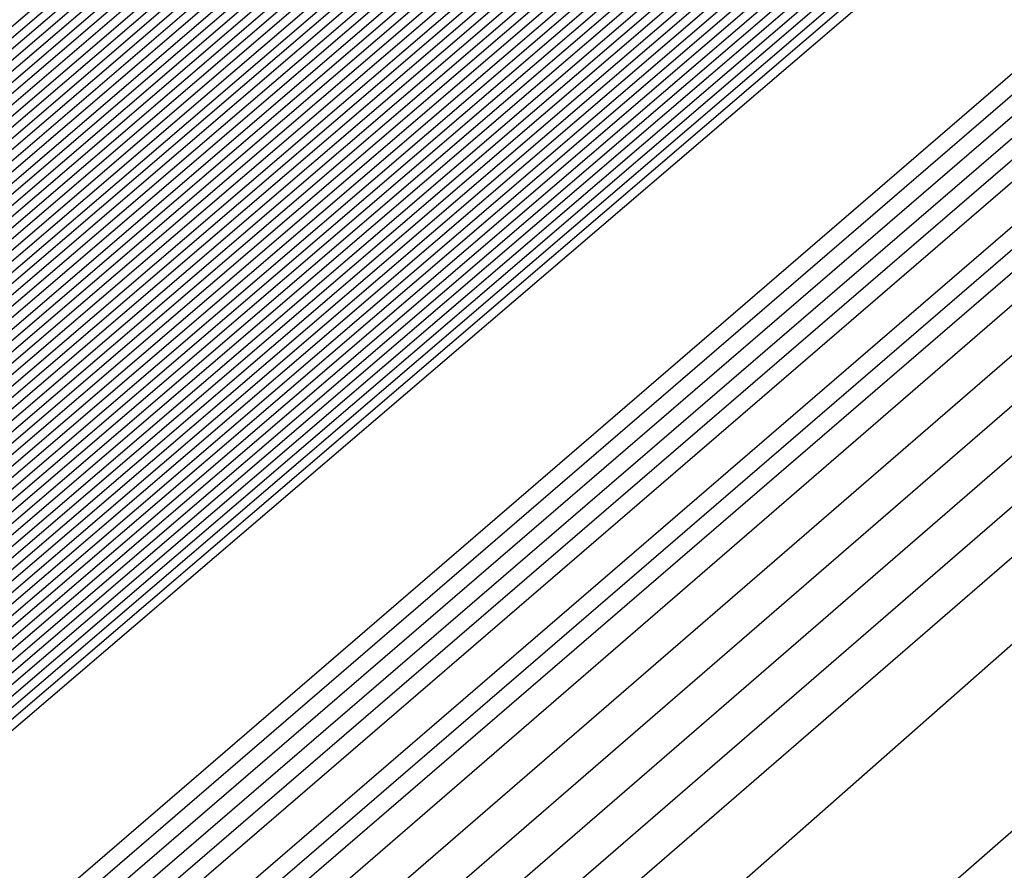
# Model space of a CAD drawing. Extents: x 3249832 to 3255657, y 13789405 to 13793316.
# Tile 1056 of 1056: x 3253213.581 to 3253213.789, y 13791261.451 to 13791261.631. Entities that reach past the tile are written whole.
import ezdxf

# ---------------------------------------------------------------- set-up
doc = ezdxf.new("R2010")
doc.units = 0
doc.header["$LTSCALE"] = 100
doc.header["$MEASUREMENT"] = 0
for name, color, linetype in [('GRATIO_03231_CON', 1, 'CONTINUOUS'), ('GRATIO_0323_ICON', 1, 'CONTINUOUS'), ('TARGETS_EAST', 7, 'CONTINUOUS')]:
    doc.layers.add(name, color=color, linetype=linetype)

# ---------------------------------------------------------------- blocks, each defined once
blk = doc.blocks.new('Gratio_032316_contours')
at = {"layer": 'GRATIO_03231_CON', "color": 5, "linetype": 'Continuous', "flags": 128}
for points in [[(3253294.02117, 13791331.04278), (3253275.51252, 13791314.84857), (3253259.74641, 13791301.11971), (3253250.90118, 13791293.4869), (3253247.60749, 13791290.71421), (3253247.10911, 13791290.34906), (3253246.71171, 13791290.01217), (3253243.96878, 13791287.61762), (3253236.49572, 13791281.15281), (3253223.09361, 13791269.61112), (3253207.30623, 13791256.00981), (3253193.86302, 13791244.37213), (3253186.31196, 13791237.71784), (3253183.47503, 13791235.05279)], [(3253293.83167, 13791330.88045), (3253275.39736, 13791314.75135), (3253259.6945, 13791301.07777), (3253250.88464, 13791293.47583), (3253247.60402, 13791290.71447), (3253247.10757, 13791290.35085), (3253246.69656, 13791290.00204), (3253243.85762, 13791287.52479), (3253236.12374, 13791280.8358), (3253222.25472, 13791268.89288), (3253205.91767, 13791254.81834), (3253192.00653, 13791242.77561), (3253184.19264, 13791235.88971), (3253181.25697, 13791233.1319)], [(3253293.64218, 13791330.71812), (3253275.28219, 13791314.65413), (3253259.64258, 13791301.03582), (3253250.8681, 13791293.46475), (3253247.60055, 13791290.71473), (3253247.10604, 13791290.35265), (3253246.68141, 13791289.99191), (3253243.74646, 13791287.43197), (3253235.75176, 13791280.51879), (3253221.41583, 13791268.17464), (3253204.52912, 13791253.62687), (3253190.15004, 13791241.1791), (3253182.07332, 13791234.06158)], [(3253293.45268, 13791330.55578), (3253275.16702, 13791314.55691), (3253259.59067, 13791300.99388), (3253250.85155, 13791293.45368), (3253247.59708, 13791290.71499), (3253247.10451, 13791290.35445), (3253246.66626, 13791289.98178), (3253243.6353, 13791287.33914), (3253235.37978, 13791280.20179), (3253220.57694, 13791267.4564), (3253203.14057, 13791252.4354), (3253188.29355, 13791239.58258), (3253179.954, 13791232.23346)], [(3253308.44452, 13791343.76579), (3253293.07368, 13791330.23112), (3253274.93669, 13791314.36246), (3253259.48684, 13791300.90999), (3253250.81847, 13791293.43152), (3253247.59013, 13791290.71551), (3253247.10144, 13791290.35804), (3253246.63595, 13791289.96152), (3253243.41298, 13791287.15349), (3253234.63582, 13791279.56777), (3253218.89917, 13791266.01993), (3253200.36346, 13791250.05246), (3253184.58057, 13791236.38955), (3253175.71733, 13791228.58423), (3253172.40047, 13791225.5046), (3253171.87167, 13791224.84758), (3253171.83099, 13791224.68776), (3253171.81192, 13791224.61054), (3253171.80631, 13791224.57903), (3253171.80709, 13791224.56196), (3253171.81141, 13791224.55077), (3253171.8175, 13791224.5425)], [(3253308.192, 13791343.54795), (3253292.88418, 13791330.06879), (3253274.82152, 13791314.26524), (3253259.43492, 13791300.86805), (3253250.80192, 13791293.42045), (3253247.58666, 13791290.71576), (3253247.09991, 13791290.35984), (3253246.63023, 13791289.95949), (3253243.37731, 13791287.12548), (3253234.5186, 13791279.46953), (3253219.10173, 13791266.20888), (3253203.65505, 13791252.98282), (3253196.57706, 13791247.03615)], [(3253307.93948, 13791343.33011), (3253292.69468, 13791329.90645), (3253274.70635, 13791314.16802), (3253259.38301, 13791300.82611), (3253250.78538, 13791293.40937), (3253247.58319, 13791290.71602), (3253247.09838, 13791290.36164), (3253246.63006, 13791289.96223), (3253243.38596, 13791287.13554), (3253234.55099, 13791279.49977), (3253219.17525, 13791266.27429), (3253203.76972, 13791253.08339), (3253196.71057, 13791247.15255)], [(3253307.68696, 13791343.11228), (3253292.50518, 13791329.74412), (3253274.59119, 13791314.0708), (3253259.33109, 13791300.78416), (3253250.76884, 13791293.3983), (3253247.57972, 13791290.71628), (3253247.09685, 13791290.36343), (3253246.62988, 13791289.96496), (3253243.39462, 13791287.1456), (3253234.58339, 13791279.53), (3253219.24877, 13791266.33971), (3253203.88439, 13791253.18397), (3253196.84408, 13791247.26894)], [(3253307.18192, 13791342.67661), (3253292.12619, 13791329.41946), (3253274.36086, 13791313.87636), (3253259.22726, 13791300.70028), (3253250.73575, 13791293.37615), (3253247.57277, 13791290.7168), (3253247.09378, 13791290.36703), (3253246.62953, 13791289.97042), (3253243.41193, 13791287.16573), (3253234.64818, 13791279.59048), (3253219.39582, 13791266.47055), (3253204.11372, 13791253.38512), (3253197.11109, 13791247.50173)], [(3253306.9294, 13791342.45877), (3253291.93669, 13791329.25712), (3253274.24569, 13791313.77914), (3253259.17535, 13791300.65833), (3253250.71921, 13791293.36507), (3253247.5693, 13791290.71706), (3253247.09225, 13791290.36882), (3253246.62935, 13791289.97315), (3253243.42058, 13791287.17579), (3253234.68057, 13791279.62072), (3253219.46933, 13791266.53596), (3253204.22838, 13791253.4857), (3253197.2446, 13791247.61813)], [(3253306.67688, 13791342.24094), (3253291.74719, 13791329.09479), (3253274.13052, 13791313.68192), (3253259.12343, 13791300.61639), (3253250.70267, 13791293.354), (3253247.56583, 13791290.71731), (3253247.09072, 13791290.37062), (3253246.62918, 13791289.97588), (3253243.42924, 13791287.18585), (3253234.71297, 13791279.65096), (3253219.54285, 13791266.60138), (3253204.34305, 13791253.58627), (3253197.37811, 13791247.73453)], [(3253306.42436, 13791342.0231), (3253291.55769, 13791328.93246), (3253274.01535, 13791313.58469), (3253259.07151, 13791300.57445), (3253250.68613, 13791293.34292), (3253247.56236, 13791290.71757), (3253247.08919, 13791290.37242), (3253246.629, 13791289.97862), (3253243.43789, 13791287.19591), (3253234.74536, 13791279.68119), (3253219.61637, 13791266.6668), (3253204.45771, 13791253.68685), (3253197.51162, 13791247.85092)], [(3253305.91932, 13791341.58743), (3253291.17869, 13791328.60779), (3253273.78502, 13791313.39025), (3253258.96768, 13791300.49056), (3253250.65304, 13791293.32077), (3253247.55541, 13791290.71809), (3253247.08612, 13791290.37601), (3253246.62865, 13791289.98408), (3253243.4552, 13791287.21604), (3253234.81015, 13791279.74167), (3253219.76341, 13791266.79763), (3253204.68704, 13791253.888), (3253197.77863, 13791248.08372)], [(3253305.6668, 13791341.36959), (3253290.98919, 13791328.44546), (3253273.66985, 13791313.29303), (3253258.91577, 13791300.44861), (3253250.6365, 13791293.30969), (3253247.55194, 13791290.71835), (3253247.08459, 13791290.37781), (3253246.62848, 13791289.98681), (3253243.46386, 13791287.2261), (3253234.84255, 13791279.77191), (3253219.83693, 13791266.86305), (3253204.80171, 13791253.98858), (3253197.91214, 13791248.20012)], [(3253305.41428, 13791341.15176), (3253290.79969, 13791328.28313), (3253273.55469, 13791313.19581), (3253258.86385, 13791300.40667), (3253250.61995, 13791293.29862), (3253247.54847, 13791290.71861), (3253247.08306, 13791290.3796), (3253246.6283, 13791289.98954), (3253243.47251, 13791287.23616), (3253234.87494, 13791279.80214), (3253219.91045, 13791266.92847), (3253204.91637, 13791254.08915), (3253198.04565, 13791248.31651)], [(3253305.16176, 13791340.93392), (3253290.6102, 13791328.1208), (3253273.43952, 13791313.09859), (3253258.81194, 13791300.36473), (3253250.60341, 13791293.28754), (3253247.545, 13791290.71886), (3253247.08152, 13791290.3814), (3253246.62812, 13791289.99227), (3253243.48117, 13791287.24622), (3253234.90734, 13791279.83238), (3253219.98397, 13791266.99388), (3253205.03104, 13791254.18973), (3253198.17916, 13791248.43291)], [(3253304.65672, 13791340.49825), (3253290.2312, 13791327.79613), (3253273.20919, 13791312.90414), (3253258.70811, 13791300.28084), (3253250.57033, 13791293.26539), (3253247.53805, 13791290.71938), (3253247.07846, 13791290.385), (3253246.62777, 13791289.99774), (3253243.49848, 13791287.26634), (3253234.97213, 13791279.89286), (3253220.13101, 13791267.12472), (3253205.26037, 13791254.39088), (3253198.44617, 13791248.6657)], [(3253304.4042, 13791340.28041), (3253290.0417, 13791327.6338), (3253273.09402, 13791312.80692), (3253258.65619, 13791300.2389), (3253250.55378, 13791293.25432), (3253247.53458, 13791290.71964), (3253247.07693, 13791290.38679), (3253246.6276, 13791290.00047), (3253243.50713, 13791287.2764), (3253235.00453, 13791279.9231), (3253220.20453, 13791267.19013), (3253205.37503, 13791254.49146), (3253198.57968, 13791248.7821)], [(3253304.15168, 13791340.06258), (3253289.8522, 13791327.47147), (3253272.97886, 13791312.7097), (3253258.60428, 13791300.19695), (3253250.53724, 13791293.24324), (3253247.53111, 13791290.7199), (3253247.07539, 13791290.38859), (3253246.62742, 13791290.0032), (3253243.51579, 13791287.28647), (3253235.03692, 13791279.95333), (3253220.27805, 13791267.25555), (3253205.4897, 13791254.59203), (3253198.71319, 13791248.8985)], [(3253303.89916, 13791339.84474), (3253289.6627, 13791327.30914), (3253272.86369, 13791312.61248), (3253258.55236, 13791300.15501), (3253250.5207, 13791293.23216), (3253247.52764, 13791290.72015), (3253247.07386, 13791290.39039), (3253246.62724, 13791290.00593), (3253243.52444, 13791287.29653), (3253235.06932, 13791279.98357), (3253220.35157, 13791267.32097), (3253205.60436, 13791254.69261), (3253198.8467, 13791249.01489)], [(3253303.39412, 13791339.40907), (3253289.2837, 13791326.98447), (3253272.63335, 13791312.41804), (3253258.44853, 13791300.07112), (3253250.48761, 13791293.21001), (3253247.52069, 13791290.72067), (3253247.0708, 13791290.39398), (3253246.62689, 13791290.0114), (3253243.54175, 13791287.31665), (3253235.13411, 13791280.04405), (3253220.49861, 13791267.4518), (3253205.83369, 13791254.89376), (3253199.11371, 13791249.24769)], [(3253303.1416, 13791339.19123), (3253289.09421, 13791326.82214), (3253272.51819, 13791312.32081), (3253258.39661, 13791300.02918), (3253250.47107, 13791293.19894), (3253247.51722, 13791290.72093), (3253247.06927, 13791290.39578), (3253246.62672, 13791290.01413), (3253243.55041, 13791287.32671), (3253235.1665, 13791280.07429), (3253220.57213, 13791267.51722), (3253205.94836, 13791254.99434), (3253199.24722, 13791249.36409)], [(3253302.88908, 13791338.9734), (3253288.90471, 13791326.65981), (3253272.40302, 13791312.22359), (3253258.3447, 13791299.98724), (3253250.45453, 13791293.18786), (3253247.51375, 13791290.72119), (3253247.06773, 13791290.39757), (3253246.62654, 13791290.01686), (3253243.55907, 13791287.33677), (3253235.1989, 13791280.10452), (3253220.64565, 13791267.58263), (3253206.06302, 13791255.09491), (3253199.38073, 13791249.48048)], [(3253302.63656, 13791338.75556), (3253288.71521, 13791326.49747), (3253272.28786, 13791312.12637), (3253258.29278, 13791299.94529), (3253250.43798, 13791293.17679), (3253247.51028, 13791290.72145), (3253247.0662, 13791290.39937), (3253246.62637, 13791290.01959), (3253243.56772, 13791287.34683), (3253235.23129, 13791280.13476), (3253220.71917, 13791267.64805), (3253206.17769, 13791255.19549), (3253199.51423, 13791249.59688)], [(3253302.13153, 13791338.31989), (3253288.33621, 13791326.17281), (3253272.05752, 13791311.93193), (3253258.18895, 13791299.8614), (3253250.4049, 13791293.15464), (3253247.50334, 13791290.72196), (3253247.06314, 13791290.40297), (3253246.62601, 13791290.02505), (3253243.58503, 13791287.36696), (3253235.29608, 13791280.19524), (3253220.86621, 13791267.77889), (3253206.40702, 13791255.39664), (3253199.78125, 13791249.82967)], [(3253301.879, 13791338.10206), (3253288.14671, 13791326.01048), (3253271.94236, 13791311.83471), (3253258.13704, 13791299.81946), (3253250.38836, 13791293.14356), (3253247.49986, 13791290.72222), (3253247.0616, 13791290.40476), (3253246.62584, 13791290.02779), (3253243.59369, 13791287.37702), (3253235.32848, 13791280.22547), (3253220.93973, 13791267.8443), (3253206.52168, 13791255.49722), (3253199.91476, 13791249.94607)], [(3253301.62648, 13791337.88422), (3253287.95721, 13791325.84815), (3253271.82719, 13791311.73748), (3253258.08512, 13791299.77752), (3253250.37181, 13791293.13248), (3253247.49639, 13791290.72248), (3253247.06007, 13791290.40656), (3253246.62566, 13791290.03052), (3253243.60234, 13791287.38708), (3253235.36087, 13791280.25571), (3253221.01325, 13791267.90972), (3253206.63635, 13791255.59779), (3253200.04827, 13791250.06247)], [(3253301.37397, 13791337.66638), (3253287.76771, 13791325.68581), (3253271.71202, 13791311.64027), (3253258.03321, 13791299.73557), (3253250.35527, 13791293.12141), (3253247.49292, 13791290.72274), (3253247.05854, 13791290.40836), (3253246.62549, 13791290.03325), (3253243.611, 13791287.39714), (3253235.39327, 13791280.28595), (3253221.08677, 13791267.97514), (3253206.75101, 13791255.69837), (3253200.18178, 13791250.17887)], [(3253300.86893, 13791337.23071), (3253287.38872, 13791325.36115), (3253271.48169, 13791311.44582), (3253257.92938, 13791299.65169), (3253250.32219, 13791293.09926), (3253247.48598, 13791290.72325), (3253247.05547, 13791290.41195), (3253246.62514, 13791290.03871), (3253243.62831, 13791287.41727), (3253235.45806, 13791280.34643), (3253221.23381, 13791268.10597), (3253206.98034, 13791255.89952), (3253200.44879, 13791250.41166)], [(3253300.61641, 13791337.01288), (3253287.19922, 13791325.19882), (3253271.36652, 13791311.3486), (3253257.87746, 13791299.60974), (3253250.30564, 13791293.08818), (3253247.4825, 13791290.72351), (3253247.05394, 13791290.41375), (3253246.62496, 13791290.04144), (3253243.63696, 13791287.42733), (3253235.49045, 13791280.37666), (3253221.30733, 13791268.17139), (3253207.09501, 13791256.0001), (3253200.5823, 13791250.52806)], [(3253300.36389, 13791336.79504), (3253287.00972, 13791325.03648), (3253271.25136, 13791311.25138), (3253257.82555, 13791299.5678), (3253250.2891, 13791293.07711), (3253247.47903, 13791290.72377), (3253247.05241, 13791290.41554), (3253246.62478, 13791290.04418), (3253243.64562, 13791287.43739), (3253235.52285, 13791280.4069), (3253221.38085, 13791268.2368), (3253207.20967, 13791256.10068), (3253200.71581, 13791250.64445)], [(3253300.11137, 13791336.57721), (3253286.82022, 13791324.87415), (3253271.13619, 13791311.15416), (3253257.77363, 13791299.52586), (3253250.27256, 13791293.06603), (3253247.47556, 13791290.72403), (3253247.05088, 13791290.41734), (3253246.62461, 13791290.04691), (3253243.65427, 13791287.44745), (3253235.55525, 13791280.43714), (3253221.45437, 13791268.30222), (3253207.32434, 13791256.20125), (3253200.84931, 13791250.76085)], [(3253299.60633, 13791336.14153), (3253286.44122, 13791324.54949), (3253270.90586, 13791310.95971), (3253257.6698, 13791299.44197), (3253250.23947, 13791293.04388), (3253247.46862, 13791290.72454), (3253247.04781, 13791290.42093), (3253246.62426, 13791290.05237), (3253243.67158, 13791287.46757), (3253235.62004, 13791280.49761), (3253221.60141, 13791268.43306), (3253207.55367, 13791256.4024), (3253201.11633, 13791250.99364)], [(3253299.35381, 13791335.9237), (3253286.25172, 13791324.38716), (3253270.79069, 13791310.86249), (3253257.61789, 13791299.40003), (3253250.22293, 13791293.0328), (3253247.46514, 13791290.7248), (3253247.04628, 13791290.42273), (3253246.62408, 13791290.0551), (3253243.68024, 13791287.47763), (3253235.65243, 13791280.52785), (3253221.67493, 13791268.49847), (3253207.66834, 13791256.50298), (3253201.24984, 13791251.11004)], [(3253299.10129, 13791335.70586), (3253286.06223, 13791324.22482), (3253270.67552, 13791310.76527), (3253257.56597, 13791299.35808), (3253250.20639, 13791293.02173), (3253247.46167, 13791290.72506), (3253247.04475, 13791290.42453), (3253246.62391, 13791290.05783), (3253243.68889, 13791287.4877), (3253235.68483, 13791280.55809), (3253221.74845, 13791268.56389), (3253207.783, 13791256.60355), (3253201.38335, 13791251.22644)], [(3253298.84877, 13791335.48803), (3253285.87273, 13791324.06249), (3253270.56035, 13791310.66805), (3253257.51405, 13791299.31614), (3253250.18984, 13791293.01065), (3253247.4582, 13791290.72532), (3253247.04322, 13791290.42633), (3253246.62373, 13791290.06056), (3253243.69755, 13791287.49776), (3253235.71722, 13791280.58833), (3253221.82197, 13791268.62931), (3253207.89767, 13791256.70413), (3253201.51686, 13791251.34284)], [(3253298.34373, 13791335.05235), (3253285.49373, 13791323.73782), (3253270.33006, 13791310.47357), (3253257.41034, 13791299.23211), (3253250.15702, 13791292.9882), (3253247.45165, 13791290.72536), (3253247.04061, 13791290.42937), (3253246.62378, 13791290.06555), (3253243.71512, 13791287.51757), (3253235.78213, 13791280.64867), (3253221.96904, 13791268.7601), (3253208.127, 13791256.90528), (3253201.78387, 13791251.57563)], [(3253298.09121, 13791334.83452), (3253285.30424, 13791323.57548), (3253270.21493, 13791310.37629), (3253257.35856, 13791299.19), (3253250.14077, 13791292.97675), (3253247.44864, 13791290.72505), (3253247.03961, 13791290.4305), (3253246.62406, 13791290.06771), (3253243.72406, 13791287.52727), (3253235.81466, 13791280.67874), (3253222.0426, 13791268.82547), (3253208.24167, 13791257.00585), (3253201.91738, 13791251.69203)], [(3253297.83869, 13791334.61668), (3253285.11475, 13791323.41314), (3253270.09981, 13791310.27902), (3253257.30679, 13791299.14788), (3253250.12455, 13791292.96527), (3253247.44567, 13791290.72468), (3253247.03867, 13791290.43158), (3253246.62439, 13791290.06982), (3253243.73305, 13791287.53693), (3253235.8472, 13791280.70879), (3253222.11616, 13791268.89083), (3253208.35634, 13791257.10642), (3253202.05089, 13791251.80842)], [(3253222.18973, 13791268.9562), (3253208.47101, 13791257.20698), (3253202.18439, 13791251.92482), (3253202.18439, 13791251.92482), (3253208.30778, 13791257.39414), (3253221.8874, 13791269.30278)], [(3253222.33685, 13791269.08692), (3253208.70035, 13791257.40813), (3253202.45141, 13791252.15761), (3253202.45141, 13791252.15761), (3253208.5381, 13791257.59416), (3253222.03635, 13791269.43142)], [(3253222.41042, 13791269.15229), (3253208.81502, 13791257.50869), (3253202.58492, 13791252.27401), (3253202.58492, 13791252.27401), (3253208.65326, 13791257.69417), (3253222.11082, 13791269.49575)], [(3253222.48398, 13791269.21765), (3253208.92969, 13791257.60926), (3253202.71843, 13791252.39041), (3253202.71843, 13791252.39041), (3253208.76842, 13791257.79418), (3253222.18529, 13791269.56007)], [(3253222.55754, 13791269.28301), (3253209.04436, 13791257.70983), (3253202.85194, 13791252.50681), (3253202.85193, 13791252.50681), (3253208.88358, 13791257.89419), (3253222.25977, 13791269.62439)], [(3253222.70467, 13791269.41374), (3253209.2737, 13791257.91097), (3253203.11895, 13791252.7396), (3253203.11895, 13791252.7396), (3253209.1139, 13791258.0942), (3253222.40871, 13791269.75304)], [(3253222.77823, 13791269.4791), (3253209.38837, 13791258.01154), (3253203.25246, 13791252.856), (3253203.25246, 13791252.856), (3253209.22906, 13791258.19421), (3253222.48319, 13791269.81736)], [(3253222.8518, 13791269.54447), (3253209.50304, 13791258.11211), (3253203.38597, 13791252.97239), (3253203.38597, 13791252.97239), (3253209.34422, 13791258.29422), (3253222.55766, 13791269.88168)], [(3253222.92536, 13791269.60983), (3253209.61771, 13791258.21268), (3253203.51947, 13791253.08879), (3253203.51947, 13791253.08879), (3253209.45938, 13791258.39423), (3253222.63214, 13791269.946)], [(3253294.55593, 13791331.78482), (3253282.65133, 13791321.30274), (3253268.6032, 13791309.01445), (3253256.6338, 13791298.60027), (3253249.91373, 13791292.81609), (3253247.40711, 13791290.71997), (3253247.02638, 13791290.44557), (3253246.62867, 13791290.09727), (3253243.8498, 13791287.66252), (3253236.27025, 13791281.09954), (3253223.07249, 13791269.74056), (3253209.84706, 13791258.41382), (3253203.78649, 13791253.32159), (3253203.78649, 13791253.32159), (3253209.68971, 13791258.59423), (3253222.78114, 13791270.07458), (3253235.89161, 13791281.53353), (3253243.79641, 13791288.43297), (3253249.04881, 13791292.99861), (3253256.14655, 13791299.14707), (3253268.13516, 13791309.52901), (3253282.25127, 13791321.73092), (3253294.2793, 13791332.07331)], [(3253294.30341, 13791331.56698), (3253282.46184, 13791321.1404), (3253268.48808, 13791308.91717), (3253256.58203, 13791298.55815), (3253249.89752, 13791292.80461), (3253247.40414, 13791290.71961), (3253247.02543, 13791290.44664), (3253246.629, 13791290.09938), (3253243.85878, 13791287.67218), (3253236.30279, 13791281.1296), (3253223.14605, 13791269.80592), (3253209.96173, 13791258.51439), (3253203.92, 13791253.43798), (3253203.92, 13791253.43798), (3253209.80487, 13791258.69424), (3253222.85565, 13791270.13885), (3253235.92547, 13791281.56208), (3253243.80512, 13791288.43921), (3253249.03601, 13791292.98573), (3253256.09723, 13791299.1022), (3253268.02248, 13791309.42905), (3253282.06389, 13791321.56632), (3253294.02824, 13791331.85395)], [(3253294.05089, 13791331.34915), (3253282.27235, 13791320.97806), (3253268.37296, 13791308.8199), (3253256.53026, 13791298.51602), (3253249.8813, 13791292.79314), (3253247.40117, 13791290.71925), (3253247.02448, 13791290.44772), (3253246.62933, 13791290.10149), (3253243.86776, 13791287.68184), (3253236.33533, 13791281.15966), (3253223.21961, 13791269.87129), (3253210.0764, 13791258.61496), (3253204.05351, 13791253.55438), (3253204.05351, 13791253.55438), (3253209.92004, 13791258.79424), (3253222.93017, 13791270.20313), (3253235.95934, 13791281.59062), (3253243.81382, 13791288.44544), (3253249.02321, 13791292.97286), (3253256.04791, 13791299.05733), (3253267.90979, 13791309.32909), (3253281.87651, 13791321.40172), (3253293.77719, 13791331.63458)], [(3253293.79837, 13791331.13131), (3253282.08285, 13791320.81572), (3253268.25784, 13791308.72262), (3253256.47849, 13791298.4739), (3253249.86508, 13791292.78166), (3253247.39821, 13791290.71889), (3253247.02354, 13791290.4488), (3253246.62966, 13791290.1036), (3253243.87675, 13791287.6915), (3253236.36787, 13791281.18972), (3253223.29318, 13791269.93665), (3253210.19107, 13791258.71553), (3253204.18702, 13791253.67078), (3253204.18701, 13791253.67078), (3253210.0352, 13791258.89424), (3253223.00468, 13791270.26741), (3253235.9932, 13791281.61917), (3253243.82253, 13791288.45167), (3253249.01041, 13791292.95999), (3253255.9986, 13791299.01245), (3253267.79711, 13791309.22914), (3253281.68913, 13791321.23712), (3253293.52613, 13791331.41522)], [(3253281.70387, 13791320.49104), (3253268.02759, 13791308.52807), (3253256.37495, 13791298.38965), (3253249.83265, 13791292.75871), (3253247.39227, 13791290.71816), (3253247.02165, 13791290.45095), (3253246.63032, 13791290.10782), (3253243.89471, 13791287.71083), (3253236.43295, 13791281.24983), (3253223.4403, 13791270.06738), (3253210.42041, 13791258.91666), (3253204.45403, 13791253.90357), (3253204.45403, 13791253.90357), (3253210.2655, 13791259.09429), (3253223.15342, 13791270.39627), (3253236.05998, 13791281.67732), (3253243.49467, 13791288.16911), (3253246.23629, 13791290.55891), (3253246.63094, 13791290.89792), (3253246.97688, 13791291.19282), (3253249.38096, 13791293.27243), (3253255.90221, 13791298.92109), (3253267.57241, 13791309.02875), (3253281.31446, 13791320.90786)], [(3253281.51437, 13791320.3287), (3253267.91246, 13791308.4308), (3253256.32319, 13791298.34753), (3253249.81643, 13791292.74723), (3253247.38931, 13791290.7178), (3253247.0207, 13791290.45203), (3253246.63065, 13791290.10993), (3253243.90369, 13791287.72049), (3253236.4655, 13791281.27989), (3253223.51387, 13791270.13274), (3253210.53508, 13791259.01723), (3253204.58754, 13791254.01997), (3253204.58754, 13791254.01997), (3253210.38066, 13791259.1943), (3253223.22789, 13791270.4606), (3253236.0937, 13791281.70603), (3253243.50493, 13791288.17732), (3253246.23793, 13791290.55953), (3253246.63143, 13791290.89735), (3253246.97568, 13791291.19044), (3253249.36691, 13791293.25849), (3253255.85289, 13791298.87622), (3253267.45972, 13791308.92879), (3253281.12708, 13791320.74326)], [(3253281.32488, 13791320.16636), (3253267.79734, 13791308.33352), (3253256.27142, 13791298.30541), (3253249.80022, 13791292.73576), (3253247.38634, 13791290.71744), (3253247.01976, 13791290.4531), (3253246.63098, 13791290.11204), (3253243.91267, 13791287.73015), (3253236.49804, 13791281.30995), (3253223.58743, 13791270.1981), (3253210.64975, 13791259.1178), (3253204.72105, 13791254.13636), (3253204.72105, 13791254.13637), (3253210.49582, 13791259.2943), (3253223.30236, 13791270.52492), (3253236.12742, 13791281.73474), (3253243.51518, 13791288.18552), (3253246.23956, 13791290.56015), (3253246.63193, 13791290.89678), (3253246.97448, 13791291.18805), (3253249.35287, 13791293.24455), (3253255.80356, 13791298.83135), (3253267.34704, 13791308.82884), (3253280.9397, 13791320.57865)], [(3253281.13539, 13791320.00402), (3253267.68222, 13791308.23625), (3253256.21965, 13791298.26328), (3253249.784, 13791292.72428), (3253247.38337, 13791290.71708), (3253247.01881, 13791290.45418), (3253246.63131, 13791290.11416), (3253243.92165, 13791287.73981), (3253236.53058, 13791281.34001), (3253223.66099, 13791270.26347), (3253210.76442, 13791259.21837), (3253204.85455, 13791254.25276), (3253204.85455, 13791254.25276), (3253210.61098, 13791259.39431), (3253223.37683, 13791270.58925), (3253236.16114, 13791281.76345), (3253243.52543, 13791288.19373), (3253246.2412, 13791290.56077), (3253246.63242, 13791290.89621), (3253246.97329, 13791291.18567), (3253249.33882, 13791293.23061), (3253255.75424, 13791298.78648), (3253267.23435, 13791308.72888), (3253280.75231, 13791320.41405)]]:
    blk.add_lwpolyline(points, dxfattribs=at)
at = {"layer": 'GRATIO_03231_CON', "color": 1, "linetype": 'Continuous', "flags": 128}
for points in [[(3253305.67252, 13791341.15943), (3253291.44112, 13791328.73289), (3253274.09304, 13791313.59512), (3253259.13586, 13791300.57928), (3253250.7226, 13791293.32407), (3253247.58798, 13791290.69058), (3253247.11217, 13791290.34546), (3253246.74202, 13791290.03243), (3253244.1911, 13791287.80327), (3253237.23968, 13791281.78682), (3253224.77139, 13791271.04759), (3253210.08333, 13791258.39275), (3253197.57601, 13791247.56516)], [(3253301.48161, 13791337.48281), (3253288.76214, 13791326.38505), (3253272.61894, 13791312.30302), (3253258.50087, 13791300.02092), (3253250.53561, 13791293.15728), (3253247.56601, 13791290.66808), (3253247.1137, 13791290.34367), (3253246.75717, 13791290.04256), (3253244.30226, 13791287.8961), (3253237.61166, 13791282.10383), (3253225.61027, 13791271.76582), (3253211.47189, 13791259.58422), (3253199.4325, 13791249.16167)], [(3253297.2907, 13791333.80618), (3253286.08317, 13791324.03722), (3253271.14483, 13791311.01092), (3253257.86588, 13791299.46255), (3253250.34863, 13791292.99048), (3253247.54404, 13791290.64559), (3253247.11524, 13791290.34187), (3253246.77232, 13791290.05269), (3253244.41342, 13791287.98892), (3253237.98364, 13791282.42084), (3253226.44916, 13791272.48406), (3253212.86044, 13791260.77569), (3253201.28899, 13791250.75819)], [(3253283.4042, 13791321.68939), (3253269.67074, 13791309.71882), (3253257.23089, 13791298.90419), (3253250.16164, 13791292.82369), (3253247.52207, 13791290.6231), (3253247.11677, 13791290.34007), (3253246.78748, 13791290.06281), (3253244.52458, 13791288.08175), (3253238.35562, 13791282.73785), (3253227.28805, 13791273.2023), (3253214.24899, 13791261.96716), (3253203.14548, 13791252.3547), (3253196.90856, 13791246.85849)], [(3253284.71798, 13791322.7763), (3253278.04625, 13791316.99372), (3253266.72253, 13791307.13463), (3253255.9609, 13791297.78746), (3253249.78767, 13791292.4901), (3253247.47813, 13791290.57812), (3253247.11983, 13791290.33648), (3253246.81778, 13791290.08307), (3253244.7469, 13791288.2674), (3253239.09958, 13791283.37186), (3253228.96583, 13791274.63877), (3253217.0261, 13791264.3501), (3253206.85846, 13791255.54773), (3253201.14719, 13791250.51475)], [(3253265.24844, 13791305.84253), (3253255.32591, 13791297.2291), (3253249.60069, 13791292.32331), (3253247.45616, 13791290.55562), (3253247.12136, 13791290.33468), (3253246.83293, 13791290.0932), (3253244.85806, 13791288.36023), (3253239.47156, 13791283.68887), (3253229.80472, 13791275.35701), (3253218.41465, 13791265.54157), (3253208.71495, 13791257.14425), (3253203.26651, 13791252.34288), (3253201.21954, 13791250.41992)], [(3253219.80321, 13791266.73304), (3253210.57144, 13791258.74076), (3253205.38583, 13791254.17101), (3253203.4376, 13791252.34081), (3253203.10639, 13791251.87832), (3253203.04337, 13791251.64335), (3253202.98577, 13791251.42247), (3253202.94238, 13791251.23391), (3253203.08126, 13791251.23357), (3253204.20773, 13791252.12802), (3253207.28638, 13791254.76146), (3253212.79514, 13791259.54974), (3253219.26508, 13791265.19521)], [(3253221.19176, 13791267.92451), (3253212.42793, 13791260.33728), (3253207.50515, 13791255.99914), (3253205.65567, 13791254.2617), (3253205.34124, 13791253.82265), (3253205.28141, 13791253.59959), (3253205.22674, 13791253.3899), (3253205.18554, 13791253.2109), (3253205.33755, 13791253.22823), (3253206.54802, 13791254.20083), (3253209.85361, 13791257.03597), (3253215.76882, 13791262.18177), (3253222.7194, 13791268.24964)], [(3253223.96887, 13791270.30746), (3253216.14091, 13791263.53031), (3253211.74379, 13791259.6554), (3253210.09179, 13791258.10349), (3253209.81094, 13791257.71132), (3253209.7575, 13791257.51208), (3253209.70866, 13791257.32478), (3253209.67187, 13791257.16489), (3253209.85011, 13791257.21753), (3253211.22859, 13791258.34644), (3253214.98807, 13791261.58499), (3253221.71619, 13791267.44582)]]:
    blk.add_lwpolyline(points, dxfattribs=at)
at = {"layer": 'GRATIO_0323_ICON', "color": 7, "linetype": 'Continuous', "flags": 128}
for points in [[(3253293.26318, 13791330.39345), (3253275.05185, 13791314.45969), (3253259.53875, 13791300.95194), (3253250.83501, 13791293.4426), (3253247.59361, 13791290.71525), (3253247.10298, 13791290.35624), (3253246.6511, 13791289.97165), (3253243.52414, 13791287.24631), (3253235.0078, 13791279.88478), (3253219.73806, 13791266.73817), (3253201.75202, 13791251.24392), (3253186.43706, 13791237.98607), (3253177.83468, 13791230.40533)], [(3253307.43444, 13791342.89444), (3253292.31568, 13791329.58179), (3253274.47602, 13791313.97358), (3253259.27918, 13791300.74222), (3253250.7523, 13791293.38722), (3253247.57625, 13791290.71654), (3253247.09531, 13791290.36523), (3253246.62971, 13791289.96769), (3253243.40327, 13791287.15567), (3253234.61578, 13791279.56024), (3253219.3223, 13791266.40513), (3253203.99905, 13791253.28454), (3253196.97759, 13791247.38534)], [(3253306.17184, 13791341.80526), (3253291.36819, 13791328.77013), (3253273.90019, 13791313.48747), (3253259.0196, 13791300.5325), (3253250.66958, 13791293.33184), (3253247.55889, 13791290.71783), (3253247.08765, 13791290.37421), (3253246.62883, 13791289.98135), (3253243.44655, 13791287.20597), (3253234.77776, 13791279.71143), (3253219.68989, 13791266.73221), (3253204.57238, 13791253.78743), (3253197.64512, 13791247.96732)], [(3253304.90924, 13791340.71608), (3253290.4207, 13791327.95847), (3253273.32436, 13791313.00136), (3253258.76002, 13791300.32278), (3253250.58687, 13791293.27647), (3253247.54153, 13791290.71912), (3253247.07999, 13791290.3832), (3253246.62795, 13791289.99501), (3253243.48982, 13791287.25628), (3253234.93973, 13791279.86262), (3253220.05749, 13791267.0593), (3253205.1457, 13791254.2903), (3253198.31267, 13791248.54931)], [(3253303.64664, 13791339.62691), (3253289.4732, 13791327.1468), (3253272.74852, 13791312.51526), (3253258.50045, 13791300.11307), (3253250.50416, 13791293.22109), (3253247.52417, 13791290.72041), (3253247.07233, 13791290.39218), (3253246.62707, 13791290.00866), (3253243.5331, 13791287.30659), (3253235.10171, 13791280.01381), (3253220.42509, 13791267.38638), (3253205.71903, 13791254.79319), (3253198.9802, 13791249.13129)], [(3253302.38404, 13791338.53773), (3253288.52571, 13791326.33514), (3253272.17269, 13791312.02915), (3253258.24087, 13791299.90335), (3253250.42144, 13791293.16571), (3253247.50681, 13791290.7217), (3253247.06467, 13791290.40117), (3253246.62619, 13791290.02232), (3253243.57638, 13791287.3569), (3253235.26369, 13791280.165), (3253220.79269, 13791267.71347), (3253206.29235, 13791255.29606), (3253199.64775, 13791249.71328)], [(3253301.12145, 13791337.44855), (3253287.57822, 13791325.52348), (3253271.59685, 13791311.54304), (3253257.98129, 13791299.69363), (3253250.33873, 13791293.11033), (3253247.48945, 13791290.723), (3253247.05701, 13791290.41015), (3253246.62531, 13791290.03598), (3253243.61965, 13791287.4072), (3253235.42566, 13791280.31619), (3253221.16029, 13791268.04055), (3253206.86568, 13791255.79895), (3253200.31528, 13791250.29526)], [(3253299.85885, 13791336.35937), (3253286.63072, 13791324.71182), (3253271.02102, 13791311.05694), (3253257.72172, 13791299.48391), (3253250.25601, 13791293.05496), (3253247.47209, 13791290.72429), (3253247.04935, 13791290.41914), (3253246.62443, 13791290.04964), (3253243.66293, 13791287.45751), (3253235.58764, 13791280.46738), (3253221.52789, 13791268.36764), (3253207.439, 13791256.30182), (3253200.98282, 13791250.87725)], [(3253298.59625, 13791335.27019), (3253285.68323, 13791323.90016), (3253270.44519, 13791310.57083), (3253257.46214, 13791299.2742), (3253250.1733, 13791292.99958), (3253247.45473, 13791290.72558), (3253247.04168, 13791290.42812), (3253246.62355, 13791290.0633), (3253243.7062, 13791287.50782), (3253235.74962, 13791280.61857), (3253221.89549, 13791268.69472), (3253208.01233, 13791256.80471), (3253201.65036, 13791251.45923)], [(3253222.26329, 13791269.02156), (3253208.58568, 13791257.30755), (3253202.3179, 13791252.04122), (3253202.3179, 13791252.04122), (3253208.42294, 13791257.49415), (3253221.96187, 13791269.36711)], [(3253222.63111, 13791269.34838), (3253209.15903, 13791257.8104), (3253202.98544, 13791252.6232), (3253202.98544, 13791252.6232), (3253208.99874, 13791257.99419), (3253222.33424, 13791269.68871)], [(3253294.80845, 13791332.00265), (3253282.84083, 13791321.46507), (3253268.71833, 13791309.11172), (3253256.68557, 13791298.6424), (3253249.92995, 13791292.82756), (3253247.41007, 13791290.72034), (3253247.02732, 13791290.44449), (3253246.62834, 13791290.09516), (3253243.84082, 13791287.65286), (3253236.2377, 13791281.06949), (3253222.99892, 13791269.67519), (3253209.73238, 13791258.31325), (3253203.65298, 13791253.20519), (3253203.65298, 13791253.20519), (3253209.57454, 13791258.49423), (3253222.70663, 13791270.0103), (3253235.85774, 13791281.50498), (3253243.7877, 13791288.42674), (3253249.0616, 13791293.01148), (3253256.19586, 13791299.19195), (3253268.24784, 13791309.62896), (3253282.43865, 13791321.89552), (3253294.53035, 13791332.29267)], [(3253281.89336, 13791320.65338), (3253268.14271, 13791308.62535), (3253256.42672, 13791298.43178), (3253249.84887, 13791292.77018), (3253247.39524, 13791290.71852), (3253247.02259, 13791290.44987), (3253246.62999, 13791290.10571), (3253243.88573, 13791287.70117), (3253236.40041, 13791281.21978), (3253223.36674, 13791270.00201), (3253210.30574, 13791258.8161), (3253204.32052, 13791253.78717), (3253204.32052, 13791253.78717), (3253210.15034, 13791258.99428), (3253223.07895, 13791270.33195), (3253236.02626, 13791281.64861), (3253243.48442, 13791288.1609), (3253246.23466, 13791290.5583), (3253246.63045, 13791290.89848), (3253246.97808, 13791291.1952), (3253249.39501, 13791293.28637), (3253255.95153, 13791298.96595), (3253267.68509, 13791309.1287), (3253281.50184, 13791321.07246)], [(3253288.90889, 13791326.45292), (3253280.72523, 13791319.34155), (3253268.19664, 13791308.42673), (3253256.59589, 13791298.34582), (3253249.97466, 13791292.6569), (3253247.5001, 13791290.60061), (3253247.1183, 13791290.33828), (3253246.80263, 13791290.07294), (3253244.63574, 13791288.17457), (3253238.7276, 13791283.05485), (3253228.12694, 13791273.92054), (3253215.63755, 13791263.15863), (3253205.00197, 13791253.95122), (3253199.02788, 13791248.68662)], [(3253222.58031, 13791269.11598), (3253214.28442, 13791261.93379), (3253209.62447, 13791257.82727), (3253207.87373, 13791256.18259), (3253207.57609, 13791255.76698), (3253207.51946, 13791255.55583), (3253207.4677, 13791255.35734), (3253207.42871, 13791255.18789), (3253207.59383, 13791255.22288), (3253208.8883, 13791256.27363), (3253212.42084, 13791259.31048), (3253218.74251, 13791264.81379)]]:
    blk.add_lwpolyline(points, dxfattribs=at)

msp = doc.modelspace()

# ---------------------------------------------------------------- block references
at = {"layer": 'TARGETS_EAST'}
msp.add_blockref('Gratio_032316_contours', (0, 0), dxfattribs=at)

doc.saveas('drawing.dxf')
